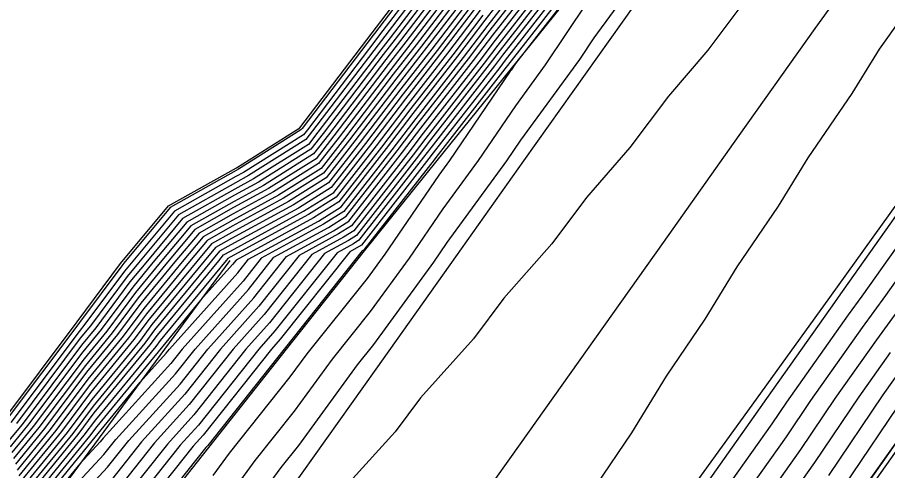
# Model space of a CAD drawing. Extents: x 2188792 to 2191981, y 386090 to 389710.
# Drawn here: x 2189264.3 to 2189328.6, y 386454.5 to 386488 of the extents above; entities that cross this region are included whole.
import ezdxf

# ---------------------------------------------------------------- set-up
doc = ezdxf.new("R2010")
doc.units = 0
for name, color, linetype in [('DTM Contours Major', 7, 'Continuous'), ('DTM Contours Minor', 7, 'Continuous'), ('PH Exist DTM Breakline', 7, 'Continuous')]:
    doc.layers.add(name, color=color, linetype=linetype)

msp = doc.modelspace()

# ---------------------------------------------------------------- linework, layer by layer
at = {"layer": 'DTM Contours Major'}
for points in [[(2189330.923, 386511.721), (2189328.099, 386505.716), (2189325.843, 386502.676), (2189323.326, 386497.654), (2189320.679, 386494.073), (2189318.404, 386489.74), (2189315.298, 386485.577), (2189312.39, 386482.195), (2189309.538, 386478.383), (2189306.337, 386474.698), (2189303.769, 386471.276), (2189300.237, 386467.261), (2189297.987, 386464.272), (2189294.081, 386459.893), (2189292.191, 386457.391), (2189287.859, 386452.609)], [(2189296.658, 386492.241), (2189292.208, 386486.399), (2189291.318, 386485.256), (2189286.882, 386479.433), (2189285.978, 386478.273), (2189282.106, 386475.838), (2189280.326, 386474.868), (2189276.795, 386472.883), (2189274.303, 386469.896), (2189272.805, 386468.08), (2189270.482, 386464.956), (2189269.118, 386463.295), (2189265.041, 386457.86), (2189263.755, 386456.284)], [(2189266.666, 386450.142), (2189270.952, 386454.772), (2189272.516, 386456.741), (2189276.307, 386460.92), (2189278.35, 386463.493), (2189281.745, 386467.295), (2189284.172, 386470.353), (2189287.649, 386472.246), (2189288.776, 386472.955), (2189292.742, 386478.046), (2189294.093, 386479.819), (2189297.998, 386484.834), (2189299.41, 386486.687), (2189303.257, 386491.629)], [(2189305.164, 386491.049), (2189300.327, 386484.836), (2189299.928, 386484.312), (2189295.017, 386478.006), (2189294.695, 386477.583), (2189289.709, 386471.182), (2189289.496, 386471.049), (2189288.84, 386470.692), (2189283.706, 386464.225), (2189283.054, 386463.495), (2189278.006, 386457.138), (2189277.266, 386456.322), (2189272.324, 386450.102)], [(2189297.575, 386490.389), (2189294.138, 386485.878), (2189292.243, 386483.444), (2189288.836, 386478.971), (2189286.911, 386476.5), (2189283.954, 386474.64), (2189280.165, 386472.576), (2189278.312, 386471.535), (2189277.005, 386469.968), (2189273.816, 386466.102), (2189272.495, 386464.325), (2189269.59, 386460.788), (2189267.121, 386457.496), (2189264.381, 386454.139)], [(2189307.064, 386453.413), (2189309.693, 386457.308), (2189312.258, 386461.499), (2189315.106, 386465.709), (2189317.482, 386469.569), (2189320.53, 386474.069), (2189322.731, 386477.625), (2189325.965, 386482.392), (2189328.003, 386485.668), (2189331.292, 386490.324)], [(2189298.493, 386488.538), (2189296.068, 386485.356), (2189293.168, 386481.631), (2189290.789, 386478.508), (2189287.844, 386474.728), (2189285.801, 386473.443), (2189280.003, 386470.285), (2189279.829, 386470.188), (2189279.707, 386470.041), (2189274.827, 386464.125), (2189274.507, 386463.694), (2189270.062, 386458.281), (2189269.2, 386457.131), (2189265.008, 386451.995)], [(2189328.784, 386463.26), (2189326.464, 386459.985), (2189323.19, 386455.124), (2189320.98, 386452.002)]]:
    msp.add_lwpolyline(points, dxfattribs=at)
at = {"layer": 'DTM Contours Minor'}
for points in [[(2189329.235, 386525.343), (2189327.98, 386523.549), (2189323.933, 386518.128), (2189321.145, 386516.173), (2189319.968, 386514.632), (2189319.907, 386514.519), (2189315.877, 386507.345), (2189315.651, 386506.965), (2189310.829, 386499.252), (2189310.599, 386498.942), (2189305.807, 386491.285), (2189305.546, 386490.933), (2189300.51, 386484.465), (2189300.314, 386484.207), (2189295.202, 386477.644), (2189295.086, 386477.491), (2189289.895, 386470.828), (2189289.866, 386470.809), (2189289.774, 386470.759), (2189284.098, 386463.611), (2189283.995, 386463.495), (2189278.346, 386456.382), (2189278.216, 386456.238), (2189272.599, 386449.168)], [(2189330.754, 386524.967), (2189328.391, 386521.591), (2189325.409, 386517.595), (2189321.194, 386514.639), (2189320.561, 386513.719), (2189316.382, 386507.568), (2189316.037, 386506.953), (2189316.029, 386506.941), (2189311.018, 386498.924), (2189310.979, 386498.871), (2189305.998, 386490.913), (2189305.927, 386490.817), (2189301.086, 386484.599), (2189300.764, 386484.118), (2189300.7, 386484.03), (2189296.22, 386477.434), (2189295.436, 386476.36), (2189291.43, 386470.519), (2189290.122, 386468.723), (2189285.679, 386463.159), (2189284.425, 386461.441), (2189279.924, 386455.808), (2189278.722, 386454.164)], [(2189328.803, 386519.633), (2189326.884, 386517.062), (2189324.173, 386515.161), (2189321.804, 386511.717), (2189318.903, 386507.447), (2189316.887, 386504.515), (2189313.475, 386499.429), (2189311.609, 386496.719), (2189308.034, 386491.379), (2189306.386, 386489.128), (2189303.289, 386484.506), (2189301.082, 386481.485), (2189298.324, 386477.425), (2189295.733, 386473.873), (2189293.227, 386470.219), (2189290.356, 386466.279), (2189287.535, 386462.746), (2189284.736, 386458.912), (2189281.837, 386455.283), (2189279.108, 386451.552)], [(2189329.214, 386517.675), (2189328.36, 386516.53), (2189327.152, 386515.683), (2189323.047, 386509.714), (2189321.863, 386507.971), (2189317.761, 386502.008), (2189316.513, 386500.148), (2189312.303, 386494.035), (2189311.172, 386492.346), (2189306.89, 386486.5), (2189305.815, 386484.895), (2189301.464, 386478.94), (2189300.428, 386477.415), (2189296.029, 386471.386), (2189295.023, 386469.919), (2189290.59, 386463.835), (2189289.39, 386462.332), (2189285.047, 386456.382), (2189283.75, 386454.759), (2189279.494, 386448.939)], [(2189295.924, 386493.722), (2189290.665, 386486.817), (2189290.578, 386486.706), (2189285.32, 386479.803), (2189285.232, 386479.691), (2189280.628, 386476.795), (2189280.456, 386476.701), (2189275.581, 386473.962), (2189272.142, 386469.838), (2189271.996, 386469.662), (2189268.872, 386465.461), (2189268.74, 386465.3), (2189263.378, 386458.152)], [(2189296.108, 386493.351), (2189291.051, 386486.713), (2189290.763, 386486.344), (2189285.71, 386479.711), (2189285.419, 386479.336), (2189280.998, 386476.556), (2189280.424, 386476.243), (2189275.884, 386473.692), (2189272.682, 386469.852), (2189272.199, 386469.266), (2189269.275, 386465.335), (2189268.835, 386464.799), (2189263.794, 386458.079)], [(2189296.475, 386492.611), (2189291.822, 386486.504), (2189291.133, 386485.619), (2189286.492, 386479.526), (2189285.792, 386478.627), (2189281.737, 386476.077), (2189280.359, 386475.326), (2189276.491, 386473.153), (2189273.763, 386469.881), (2189272.603, 386468.475), (2189270.08, 386465.082), (2189269.024, 386463.796), (2189264.625, 386457.933), (2189263.629, 386456.712)], [(2189296.291, 386492.981), (2189291.437, 386486.608), (2189290.948, 386485.981), (2189286.101, 386479.618), (2189285.605, 386478.982), (2189281.367, 386476.316), (2189280.391, 386475.785), (2189276.188, 386473.422), (2189273.222, 386469.867), (2189272.401, 386468.871), (2189269.677, 386465.209), (2189268.929, 386464.297), (2189264.209, 386458.006)], [(2189296.842, 386491.87), (2189292.594, 386486.295), (2189291.503, 386484.894), (2189287.273, 386479.341), (2189286.165, 386477.918), (2189282.476, 386475.598), (2189280.294, 386474.41), (2189277.098, 386472.614), (2189274.844, 386469.91), (2189273.007, 386467.684), (2189270.885, 386464.83), (2189269.212, 386462.793), (2189265.457, 386457.787), (2189263.88, 386455.855)], [(2189265.259, 386451.137), (2189270.032, 386456.985), (2189270.251, 386457.278), (2189273.364, 386461.069), (2189275.287, 386463.189), (2189275.528, 386463.492), (2189280.568, 386469.137), (2189281.372, 386470.149), (2189286.54, 386472.964), (2189288.217, 386474.019), (2189291.57, 386478.323), (2189293.538, 386480.906), (2189296.84, 386485.147), (2189298.86, 386487.798), (2189302.113, 386491.976)], [(2189302.494, 386491.86), (2189299.043, 386487.427), (2189297.226, 386485.042), (2189293.723, 386480.544), (2189291.961, 386478.231), (2189288.403, 386473.664), (2189286.91, 386472.725), (2189282.305, 386470.217), (2189280.96, 386468.523), (2189276.469, 386463.493), (2189275.627, 386462.433), (2189270.617, 386456.909), (2189270.403, 386456.64), (2189268.903, 386455.019), (2189265.384, 386450.708)], [(2189297.025, 386491.5), (2189292.98, 386486.191), (2189291.688, 386484.531), (2189287.664, 386479.248), (2189286.351, 386477.564), (2189282.845, 386475.359), (2189280.262, 386473.951), (2189277.402, 386472.344), (2189275.384, 386469.925), (2189273.21, 386467.289), (2189271.287, 386464.704), (2189269.307, 386462.292), (2189265.873, 386457.714), (2189264.005, 386455.426)], [(2189297.209, 386491.13), (2189293.366, 386486.086), (2189291.873, 386484.169), (2189288.054, 386479.156), (2189286.538, 386477.209), (2189283.215, 386475.119), (2189280.229, 386473.493), (2189277.705, 386472.075), (2189275.924, 386469.939), (2189273.412, 386466.893), (2189271.69, 386464.577), (2189269.401, 386461.79), (2189266.289, 386457.642), (2189264.131, 386454.997)], [(2189265.705, 386450.334), (2189270.677, 386455.706), (2189271.567, 386456.825), (2189275.967, 386461.676), (2189277.409, 386463.493), (2189281.353, 386467.909), (2189283.239, 386470.285), (2189287.279, 386472.485), (2189288.59, 386473.31), (2189292.351, 386478.138), (2189293.908, 386480.181), (2189297.612, 386484.938), (2189299.226, 386487.057), (2189302.876, 386491.745)], [(2189303.638, 386491.513), (2189299.593, 386486.317), (2189298.384, 386484.729), (2189294.277, 386479.456), (2189293.133, 386477.953), (2189288.963, 386472.601), (2189288.018, 386472.006), (2189285.106, 386470.42), (2189282.137, 386466.681), (2189279.291, 386463.494), (2189276.646, 386460.164), (2189273.466, 386456.657), (2189271.226, 386453.838)], [(2189304.02, 386491.397), (2189299.777, 386485.946), (2189298.77, 386484.625), (2189294.462, 386479.094), (2189293.523, 386477.861), (2189289.149, 386472.246), (2189288.388, 386471.767), (2189286.04, 386470.488), (2189282.529, 386466.067), (2189280.232, 386463.494), (2189276.986, 386459.407), (2189274.416, 386456.574), (2189271.501, 386452.904)], [(2189304.401, 386491.281), (2189299.96, 386485.576), (2189299.156, 386484.521), (2189294.647, 386478.731), (2189293.914, 386477.768), (2189289.336, 386471.891), (2189288.757, 386471.528), (2189286.973, 386470.556), (2189282.922, 386465.453), (2189281.173, 386463.494), (2189277.326, 386458.651), (2189275.366, 386456.49), (2189271.775, 386451.97)], [(2189304.783, 386491.165), (2189300.144, 386485.206), (2189299.542, 386484.416), (2189294.832, 386478.369), (2189294.305, 386477.676), (2189289.522, 386471.537), (2189289.127, 386471.288), (2189287.907, 386470.624), (2189283.314, 386464.839), (2189282.114, 386463.495), (2189277.666, 386457.894), (2189276.316, 386456.406), (2189272.05, 386451.036)], [(2189297.392, 386490.76), (2189293.752, 386485.982), (2189292.058, 386483.806), (2189288.445, 386479.063), (2189286.724, 386476.855), (2189283.584, 386474.88), (2189280.197, 386473.035), (2189278.009, 386471.805), (2189276.465, 386469.954), (2189273.614, 386466.498), (2189272.092, 386464.451), (2189269.496, 386461.289), (2189266.705, 386457.569), (2189264.256, 386454.568)], [(2189297.759, 386490.019), (2189294.524, 386485.773), (2189292.428, 386483.081), (2189289.226, 386478.878), (2189287.097, 386476.146), (2189284.323, 386474.401), (2189280.132, 386472.118), (2189278.616, 386471.266), (2189277.546, 386469.983), (2189274.019, 386465.707), (2189272.897, 386464.199), (2189269.685, 386460.286), (2189267.536, 386457.423), (2189264.507, 386453.71)], [(2189297.942, 386489.649), (2189294.91, 386485.669), (2189292.613, 386482.719), (2189289.617, 386478.786), (2189287.284, 386475.791), (2189284.693, 386474.161), (2189280.1, 386471.66), (2189278.919, 386470.996), (2189278.086, 386469.997), (2189274.221, 386465.311), (2189273.3, 386464.073), (2189269.779, 386459.785), (2189267.952, 386457.35), (2189264.632, 386453.281)], [(2189298.126, 386489.279), (2189295.296, 386485.564), (2189292.798, 386482.356), (2189290.007, 386478.693), (2189287.47, 386475.437), (2189285.062, 386473.922), (2189280.067, 386471.202), (2189279.223, 386470.727), (2189278.626, 386470.012), (2189274.423, 386464.916), (2189273.702, 386463.946), (2189269.873, 386459.284), (2189268.368, 386457.277), (2189264.758, 386452.852)], [(2189264.883, 386452.424), (2189268.784, 386457.204), (2189269.968, 386458.782), (2189274.105, 386463.82), (2189274.625, 386464.52), (2189279.167, 386470.026), (2189279.526, 386470.457), (2189280.035, 386470.743), (2189285.432, 386473.683), (2189287.657, 386475.082), (2189290.398, 386478.601), (2189292.983, 386481.994), (2189295.682, 386485.46), (2189298.309, 386488.908)], [(2189298.676, 386488.168), (2189296.454, 386485.251), (2189293.353, 386481.269), (2189291.179, 386478.416), (2189288.03, 386474.373), (2189286.171, 386473.204), (2189280.438, 386470.081), (2189280.176, 386469.751), (2189277.826, 386467.119), (2189275.03, 386463.729), (2189274.91, 386463.568), (2189270.157, 386457.779), (2189269.616, 386457.058), (2189265.134, 386451.566)], [(2189313.76, 386451.489), (2189319.03, 386458.934), (2189319.364, 386459.431), (2189324.69, 386466.95), (2189324.972, 386467.338), (2189330.346, 386474.927)], [(2189315.565, 386451.617), (2189320.07, 386457.982), (2189321.139, 386459.569), (2189325.713, 386466.028), (2189326.715, 386467.405), (2189331.336, 386473.931)], [(2189317.37, 386451.746), (2189321.11, 386457.029), (2189322.914, 386459.708), (2189326.737, 386465.105), (2189328.459, 386467.473), (2189332.326, 386472.935)], [(2189330.202, 386467.54), (2189327.761, 386464.183), (2189324.689, 386459.846), (2189322.15, 386456.076), (2189319.175, 386451.874)], [(2189329.808, 386462.338), (2189328.239, 386460.123), (2189324.229, 386454.171)], [(2189330.014, 386460.262), (2189325.269, 386453.218)], [(2189332.072, 386460.034), (2189326.662, 386452.358)], [(2189329.417, 386456.879), (2189326.24, 386452.371)]]:
    msp.add_lwpolyline(points, dxfattribs=at)
at = {"layer": 'PH Exist DTM Breakline'}
for points in [[(2189295.182, 386447.675), (2189300.794, 386455.577), (2189306.406, 386463.479), (2189312.019, 386471.381), (2189317.631, 386479.283), (2189323.243, 386487.185), (2189328.603, 386494.623), (2189333.963, 386502.06), (2189339.323, 386509.498), (2189344.682, 386516.936), (2189350.042, 386524.373), (2189355.402, 386531.811), (2189360.762, 386539.248), (2189366.138, 386546.758), (2189371.514, 386554.267), (2189376.889, 386561.777), (2189382.265, 386569.286), (2189387.641, 386576.796), (2189393.387, 386584.707), (2189399.133, 386592.619), (2189404.878, 386600.53), (2189410.624, 386608.442)], [(2189262.955, 386435.381), (2189267.81, 386442.163), (2189272.664, 386448.945), (2189278.418, 386456.22), (2189284.172, 386463.495), (2189289.926, 386470.77), (2189295.307, 386477.438), (2189300.688, 386484.106), (2189306.07, 386490.774), (2189311.056, 386498.857), (2189316.042, 386506.94), (2189320.109, 386514.449), (2189322.609, 386518.606), (2189324.991, 386524.312), (2189325.185, 386531.525), (2189324.037, 386538.454), (2189324.433, 386542.646), (2189324.344, 386544.656), (2189325.585, 386548.996), (2189325.762, 386554.914), (2189326.742, 386563.777), (2189327.489, 386572.681), (2189328.235, 386581.585), (2189328.411, 386591.867)], [(2189381.727, 386588.772), (2189376.69, 386581.72), (2189371.652, 386574.669), (2189366.615, 386567.617), (2189361.578, 386560.565), (2189356.541, 386553.514), (2189351.503, 386546.462), (2189346.466, 386539.411), (2189340.826, 386531.641), (2189335.185, 386523.871), (2189329.545, 386516.102), (2189323.904, 386508.332), (2189318.264, 386500.563), (2189312.624, 386492.793), (2189307.159, 386485.101), (2189301.694, 386477.41), (2189296.229, 386469.718), (2189290.764, 386462.026), (2189285.299, 386454.334), (2189279.834, 386446.643)], [(2189406.56, 386581.54), (2189400.957, 386573.795), (2189395.354, 386566.05), (2189389.752, 386558.305), (2189384.149, 386550.561), (2189378.546, 386542.816), (2189373.323, 386535.528), (2189368.101, 386528.241), (2189362.878, 386520.953), (2189357.655, 386513.665), (2189352.433, 386506.377), (2189347.21, 386499.09), (2189341.48, 386491.145), (2189335.749, 386483.201), (2189330.018, 386475.256), (2189324.288, 386467.312), (2189318.557, 386459.368), (2189312.827, 386451.423), (2189307.096, 386443.479)], [(2189406.032, 386561.955), (2189400.085, 386554.52), (2189394.138, 386547.084), (2189389.075, 386539.814), (2189384.012, 386532.544), (2189378.786, 386525.121), (2189373.561, 386517.699), (2189368.335, 386510.276), (2189363.34, 386503.364), (2189358.345, 386496.452), (2189353.35, 386489.539), (2189348.355, 386482.627), (2189342.885, 386475.222), (2189337.415, 386467.817), (2189331.945, 386460.412), (2189326.193, 386452.372), (2189320.441, 386444.332), (2189314.69, 386436.292), (2189308.938, 386428.252)], [(2189263.199, 386458.183), (2189268.7, 386465.515), (2189271.91, 386469.832), (2189275.451, 386474.077), (2189280.47, 386476.898), (2189285.152, 386479.843), (2189290.499, 386486.862), (2189295.846, 386493.88), (2189300.941, 386500.737), (2189306.037, 386507.593), (2189311.824, 386517.313), (2189314.354, 386521.931), (2189315.932, 386526.389), (2189316.203, 386529.032), (2189316.25, 386532), (2189316.486, 386534.962), (2189317.278, 386538.256), (2189316.769, 386541.135)], [(2189279.986, 386470.048), (2189275.151, 386463.492), (2189270.316, 386456.936), (2189265.481, 386450.379), (2189260.646, 386443.823), (2189254.818, 386435.905), (2189248.991, 386427.988), (2189243.163, 386420.071), (2189235.793, 386412.008), (2189233.738, 386410.843), (2189229.913, 386409.516), (2189223.942, 386411.465), (2189223.562, 386414.602), (2189224.905, 386419.16), (2189226.628, 386421.835), (2189233.694, 386431.192), (2189237.63, 386437.803), (2189239.129, 386442.626)]]:
    msp.add_lwpolyline(points, dxfattribs=at)

doc.saveas('drawing.dxf')
